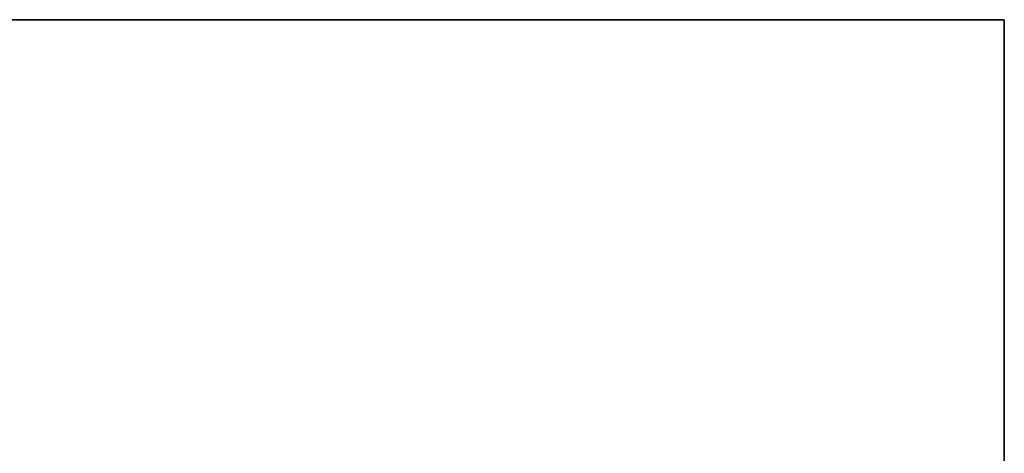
# Model space of a CAD drawing. Extents: x 0.1 to 26.5, y -19.1 to 0.
# Tile 291 of 304: x 17.053 to 18.313, y -0.555 to 0. Entities that reach past the tile are written whole.
import ezdxf

# ---------------------------------------------------------------- set-up
doc = ezdxf.new("R2010")
doc.units = 0
doc.header["$LTSCALE"] = 2.54
doc.layers.get('0').update_dxf_attribs({"linetype": 'CONTINUOUS'})

# ---------------------------------------------------------------- blocks, each defined once
blk = doc.blocks.new('7777_STL')
at = {"color": 0}
for p, q in [((18.3131, 0, 23.9683), (8.3131, 0, 23.9683)), ((8.3131, 0, 11.9683), (18.3131, 0, 11.9683)), ((18.3131, 0, 23.9683), (8.3131, 0, 23.9683)), ((8.3131, 0, 11.9683), (18.3131, 0, 11.9683)), ((18.3131, -2.9, 11.9683), (18.3131, 0, 11.9683)), ((18.3131, 0, 11.9683), (18.3131, 0, 23.9683)), ((18.3131, 0, 23.9683), (18.3131, -2.9, 23.9683)), ((18.3131, 0, 23.9683), (18.3131, -2.9, 23.9683)), ((18.3131, -2.9, 11.9683), (18.3131, 0, 11.9683)), ((18.3131, 0, 11.9683), (18.3131, 0, 23.9683))]:
    blk.add_line(p, q, dxfattribs=at)
blk = doc.blocks.new('GROUP_2')
at = {"color": 0}
blk.add_blockref('7777_STL', (-0.1316, 19.1037, -0.1597), dxfattribs=at)

msp = doc.modelspace()

# ---------------------------------------------------------------- block references
at = {"color": 0}
msp.add_blockref('GROUP_2', (0.1316, -19.1037, 0.1597), dxfattribs=at)

doc.saveas('drawing.dxf')
